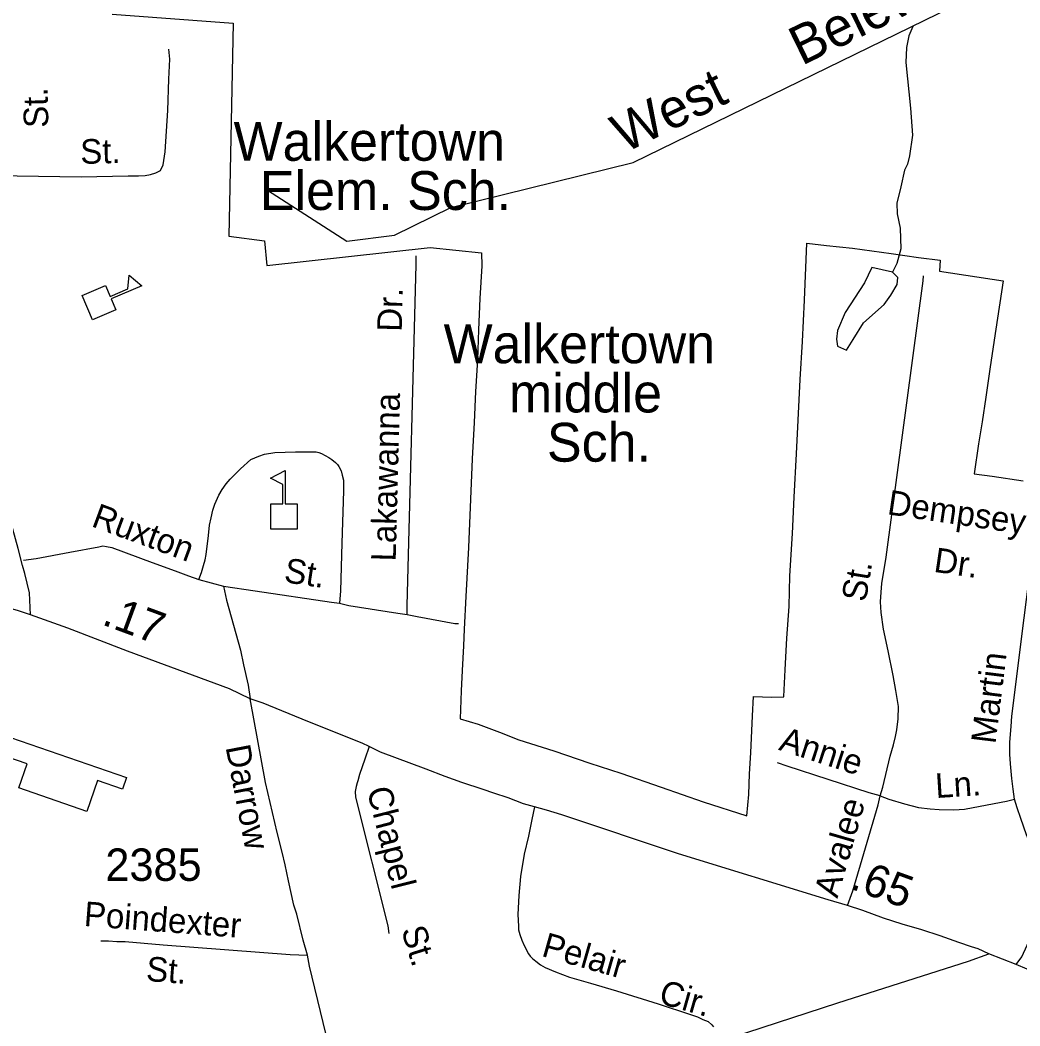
# Model space of a CAD drawing. Extents: x 1547597 to 1699558, y 810033 to 920809.
# Drawn here: x 1660184 to 1664043, y 880774 to 884657 of the extents above; entities that cross this region are included whole.
import ezdxf

# ---------------------------------------------------------------- set-up
doc = ezdxf.new("R2010")
doc.units = 0
for name, color, linetype in [('Exist Boundary Political City Limit New', 7, 'Continuous'), ('Exist Cultural Educational Facility Elementary CELL', 7, 'Continuous'), ('Exist Cultural Educational Facility High Label', 7, 'Continuous'), ('Exist Cultural Educational Facility Middle CELL', 7, 'Continuous'), ('Exist Cultural Shopping Center Building Footprint', 7, 'Continuous'), ('Exist Hydrographic Creek Single Shore', 7, 'Continuous'), ('Exist Hydrographic Misc Water Feature', 7, 'Continuous'), ('Exist Road Non-System Type 51', 7, 'Continuous'), ('Exist Road Non-System Type 51 Label', 7, 'Continuous'), ('Exist Road Primary NC Attributed', 7, 'Continuous'), ('Exist Road Primary NC Service Mileage Hundredths English Label', 7, 'Continuous'), ('Exist Road Secondary Type 51 Attributed', 7, 'Continuous'), ('Exist Road Secondary Type 51 Label', 7, 'Continuous'), ('Exist Road Secondary Type 51 Number Label', 7, 'Continuous'), ('Map Preparation Boundary City Limit Buffer Line', 7, 'Continuous'), ('Old_Level_32', 7, 'Continuous')]:
    doc.layers.add(name, color=color, linetype=linetype)

msp = doc.modelspace()

# ---------------------------------------------------------------- linework, layer by layer
at = {"layer": 'Exist Boundary Political City Limit New'}
msp.add_lwpolyline([(1660539.9, 884679.2), (1661006.6, 884644.5), (1660989.3, 883822.6), (1661127.6, 883805.3), (1661136.3, 883710.1), (1661767.2, 883779.3), (1661964.9, 883759), (1661966, 883708.4), (1661958.8, 883582.5), (1661953.5, 883461.4), (1661949.4, 883345.1), (1661942.3, 883222.8), (1661936.4, 883103.5), (1661929.6, 882962.6), (1661922.6, 882807.7), (1661914.6, 882621), (1661905.3, 882431.2), (1661898.1, 882305.3), (1661896, 882241.4), (1661891, 882146.3), (1661886.9, 882067.9), (1661882.4, 881959.5), (1661951.9, 881938.5), (1662035.1, 881907.7), (1662108.7, 881878.2), (1662244.8, 881836.2), (1662383.1, 881788.7), (1662503, 881749.9), (1662658.7, 881696.2), (1662820.4, 881639.6), (1662989.3, 881584.6), (1662989.3, 881584.6), (1662996.5, 881667.8), (1662999.4, 881746.7), (1663004.8, 881828.6), (1663011, 881970.8), (1663015.1, 882046.1), (1663084.3, 882042.6), (1663131.8, 882044), (1663131.9, 882045.8), (1663137.5, 882148.2), (1663144, 882270.5), (1663152.4, 882393.4), (1663155.8, 882510.9), (1663165.4, 882675.3), (1663172.2, 882815.1), (1663181.1, 882982), (1663187.2, 883112.1), (1663195.4, 883269.3), (1663204.7, 883416.3), (1663211.8, 883576), (1663220.9, 883795.9), (1663296.6, 883786.9), (1663396.9, 883776.5), (1663546.5, 883756), (1663652.2, 883740.8), (1663735.7, 883729.9), (1663732.7, 883687.7), (1663978.4, 883649.7), (1663951.1, 883463.1), (1663929.2, 883318), (1663911.9, 883200.6), (1663897.3, 883105.5), (1663884.1, 883021.2), (1663867.4, 882905.6), (1663937.1, 882896.1), (1664056, 882877.7)], dxfattribs=at)
at = {"layer": 'Exist Cultural Educational Facility Elementary CELL'}
msp.add_lwpolyline([(1660423.3, 883593.8), (1660513.4, 883632), (1660531.4, 883589.6), (1660600.5, 883618.8), (1660604.5, 883671.6), (1660653.5, 883630.8), (1660535.1, 883580.7), (1660553.1, 883538.3), (1660462.9, 883500.2)], close=True, dxfattribs=at)
at = {"layer": 'Exist Cultural Educational Facility Middle CELL'}
msp.add_lwpolyline([(1661151.7, 882691.7), (1661151.7, 882789.6), (1661197.7, 882789.6), (1661197.7, 882864.7), (1661150.7, 882888.9), (1661207.3, 882918.1), (1661207.3, 882789.6), (1661253.4, 882789.6), (1661253.4, 882691.7)], close=True, dxfattribs=at)
at = {"layer": 'Exist Cultural Shopping Center Building Footprint'}
msp.add_lwpolyline([(1659884.1, 881977.9), (1660594.4, 881733), (1660578.9, 881687.9), (1660482.8, 881721.1), (1660441.8, 881602.3), (1660179.3, 881692.8), (1660211.3, 881785.6), (1660086.6, 881828.6), (1660067.8, 881774), (1659998.9, 881797.7), (1659985.5, 881759), (1659827.4, 881813.5)], close=True, dxfattribs=at)
at = {"layer": 'Exist Hydrographic Creek Single Shore'}
msp.add_lwpolyline([(1661139.3, 884000.7), (1661445.3, 883804), (1661629.3, 883826.6), (1661847.3, 883933.7), (1662550.3, 884106.6), (1663782.4, 884708.4)], dxfattribs=at)
at = {"layer": 'Exist Hydrographic Misc Water Feature'}
for points in [[(1663630.5, 884631.8), (1663615.1, 884596.6), (1663606.4, 884550.8), (1663603.4, 884492.9), (1663620.6, 884316.5), (1663628.9, 884212.4), (1663617.6, 884132.6), (1663609.1, 884100.7), (1663598.7, 884076.9), (1663583.7, 884013.2), (1663568.6, 883949.5), (1663570, 883909.4), (1663581.1, 883853.2), (1663583.8, 883773.2), (1663568.9, 883717.5), (1663551.4, 883683.9)], [(1663551.4, 883683.9), (1663472.5, 883702.4), (1663443.5, 883642.6), (1663369, 883527.8), (1663338.8, 883458.9), (1663335.6, 883425.2), (1663339.8, 883397.8), (1663374.3, 883382.6), (1663399.5, 883423.3), (1663439.6, 883487.6), (1663519, 883558.5), (1663545.9, 883595.6), (1663569.2, 883636.3), (1663572.4, 883662.6), (1663551.4, 883683.9)]]:
    msp.add_lwpolyline(points, dxfattribs=at)
at = {"layer": 'Exist Road Non-System Type 51'}
msp.add_line((1660874.4, 882497.9), (1660969.5, 882471.3), dxfattribs=at)
for points in [[(1659703.6, 884052.5), (1659789.8, 884059.8), (1660089.7, 884056.9), (1660419.4, 884051.6), (1660601.3, 884055.9), (1660641.4, 884055.5), (1660667.4, 884057.2), (1660687.5, 884061.1), (1660707.4, 884066.9), (1660725.6, 884076.6), (1660735.7, 884098.6), (1660744.3, 884148.4), (1660753.8, 884308.3), (1660758.8, 884428.3), (1660761.6, 884506.1), (1660758, 884544.2)], [(1661678.1, 882362.2), (1661678.6, 882397.2), (1661713.2, 883712.7), (1661713.3, 883746.7)], [(1663504.1, 881661.9), (1663514.4, 881695.9), (1663543.3, 881815.6), (1663555.5, 881859.4), (1663563.2, 881891.4), (1663568.1, 881917.4), (1663573.4, 881959.7), (1663574.8, 882007.3), (1663565.2, 882069.3), (1663553.8, 882127.4), (1663534.5, 882221.6), (1663517.2, 882305.6), (1663508.5, 882370), (1663505.9, 882411.7), (1663508.3, 882449.1), (1663510.6, 882481.6), (1663527.5, 882583.6), (1663669.8, 883649.9), (1663672, 883669.8)], [(1660874.4, 882497.9), (1660884, 882524.1), (1660892.1, 882551.9), (1660898.4, 882573.8), (1660902.4, 882593.9), (1660911.1, 882667.8), (1660915.3, 882707.7), (1660921.7, 882735.6), (1660927.9, 882765.5), (1660935.9, 882787.6), (1660951.7, 882822.5), (1660964.5, 882845.2), (1660979.8, 882866.3), (1660994.8, 882885), (1661034.6, 882924.8), (1661075.3, 882960.2), (1661105.4, 882974), (1661127.4, 882981.8), (1661167.5, 882987.6), (1661247.5, 882990.7), (1661303.5, 882990.4), (1661327.5, 882990.1), (1661337.6, 882987.1), (1661347.4, 882983.9), (1661375.3, 882967.7), (1661387.1, 882960.1), (1661401.1, 882949.6), (1661408.7, 882941.4), (1661415, 882933.3), (1661422.9, 882917.3), (1661427.9, 882900.4), (1661432.5, 882881.3), (1661432.3, 882839.3), (1661426.6, 882637.3), (1661421.2, 882453.5), (1661416.9, 882406.6)], [(1664022.2, 881650), (1664018.1, 881687.5), (1664012.4, 881729.6), (1664006.9, 881785.6), (1664005.1, 881823.6), (1664005.2, 881869), (1664010, 881929.6), (1664012.2, 881969.6), (1664059.4, 882349), (1664114.9, 882784.3), (1664121.1, 882816.4)], [(1660197.4, 882572.3), (1660245.5, 882577.9), (1660375.7, 882602.5), (1660487.8, 882623.4), (1660503.8, 882627.3), (1660517.8, 882625.2), (1660537.7, 882621), (1660693.3, 882563.6), (1660782.8, 882530.5), (1660834.7, 882512.1), (1660874.4, 882497.9)], [(1660969.5, 882471.3), (1661091.3, 882454.2), (1661386.7, 882409.8), (1661416.9, 882406.6)], [(1660969.5, 882471.3), (1660981, 882417.2), (1661034.6, 882224.6), (1661045.8, 882168.4), (1661064.8, 882090.1), (1661072.2, 882036.2)], [(1661416.9, 882406.6), (1661452.7, 882397.2), (1661642.4, 882367.6), (1661678.1, 882362.2)], [(1661678.1, 882362.2), (1661716.2, 882355.1), (1661861.9, 882327.7), (1661875.9, 882327)], [(1661531.3, 881852.7), (1661514.9, 881804), (1661493.9, 881744.4), (1661487.6, 881720.5), (1661484.8, 881712), (1661481.3, 881698.5), (1661477.9, 881679.1), (1661478.7, 881656.7), (1661603.7, 881160.9), (1661607.2, 881130.8)], [(1663504.1, 881661.9), (1663462.1, 881674.4), (1663145, 881777.1), (1663107.3, 881789.2)], [(1663378.2, 881238.8), (1663399.2, 881295), (1663495.8, 881628.1), (1663504.1, 881661.9)], [(1663504.1, 881661.9), (1663537.9, 881649.6), (1663598.3, 881630.8), (1663651.7, 881616.7), (1663697.6, 881612.3), (1663731.6, 881610.1), (1663789, 881608.7), (1663829.5, 881611.3), (1663917.6, 881627.1), (1663991.8, 881641.8), (1664022.2, 881650)], [(1664029.7, 881010.9), (1664050.8, 881041.4), (1664091.6, 881131.1), (1664103.9, 881163), (1664116.1, 881204), (1664122.5, 881240.5), (1664124.8, 881274.9), (1664127.1, 881308.6), (1664125.3, 881348.7), (1664119.6, 881374.8), (1664113.6, 881403.4), (1664095.7, 881446.8), (1664068.6, 881511.1), (1664047.2, 881575.4), (1664033.5, 881615.5), (1664022.2, 881650)], [(1662169.7, 881619.8), (1662159.3, 881570.8), (1662146.4, 881506.8), (1662129.4, 881437.1), (1662116.2, 881351.3), (1662109.1, 881277.5), (1662105.6, 881203.7), (1662107.5, 881159.6), (1662108.4, 881145), (1662113.1, 881127.5), (1662120.8, 881105.3), (1662129.6, 881084.9), (1662146, 881053), (1662153, 881044), (1662161.8, 881034.8), (1662174.6, 881024), (1662193.3, 881010.4), (1662211.1, 881000), (1662251, 880983.4), (1662304.6, 880962.7), (1662386.4, 880939.4), (1662485.9, 880910), (1662647.1, 880859.7), (1662772.5, 880817.9), (1662798.4, 880809.6), (1662820.2, 880799.5), (1662840, 880790.9), (1662854.8, 880777.8), (1662861.2, 880770.7)], [(1660495.1, 881103), (1660525.1, 881102.4), (1660557, 881099.9), (1660589, 881099.5), (1660736.7, 881087.4), (1661226, 881050.3), (1661294, 881047.3)], [(1662953.4, 880735.4), (1662989.3, 880748.7), (1663340.8, 880863.6), (1663844.9, 881024.2), (1663923.8, 881052.6)]]:
    msp.add_lwpolyline(points, dxfattribs=at)
at = {"layer": 'Exist Road Primary NC Attributed'}
for points in [[(1660224.8, 882361), (1660178, 882375.9), (1659986.6, 882431.7), (1659882.4, 882458.5), (1659833.2, 882470.8), (1659786.5, 882483.1), (1659692.8, 882511.1), (1659570.5, 882536.2), (1659470.1, 882555.5), (1659219.5, 882600.8), (1659017, 882641.8), (1658854.4, 882672), (1658392.7, 882756.8), (1658082.4, 882816.8), (1658033.6, 882825.2), (1657833.1, 882864.8), (1657699.6, 882889.7), (1657389.7, 882952.4)], [(1661072.2, 882036.2), (1660992.5, 882074.8), (1660598, 882220.5), (1660368.9, 882308.9), (1660224.8, 882361)], [(1664072.2, 880993), (1664029.7, 881010.9), (1663923.8, 881052.6), (1663881.9, 881071.1), (1663856.1, 881079.4), (1663808.2, 881095.8), (1663735.2, 881121.5), (1663664.7, 881145.1), (1663589.1, 881167.5), (1663517.1, 881190.6), (1663437.5, 881219.4), (1663378.2, 881238.8), (1663303.8, 881260.5), (1662725.7, 881438.2), (1662275.3, 881588.4), (1662215.7, 881607.1), (1662169.7, 881619.8), (1662127.9, 881631.9), (1662068.1, 881654.5), (1662012.3, 881673), (1661972.1, 881686.5), (1661888.7, 881714.2), (1661824.9, 881736.9), (1661751.2, 881765.4), (1661575.9, 881831.2), (1661531.3, 881852.7), (1661504.3, 881865.9), (1661295.1, 881949.8), (1661121.8, 882019.5), (1661072.2, 882036.2)]]:
    msp.add_lwpolyline(points, dxfattribs=at)
at = {"layer": 'Exist Road Secondary Type 51 Attributed'}
for points in [[(1660224.8, 882361), (1660220.2, 882446.1), (1660202.5, 882520.9), (1660193.6, 882551.6), (1660176, 882617.6), (1660129.2, 882789.1), (1660116.5, 882832.3), (1660098.1, 882900.5), (1660055.3, 883059.2), (1659998.4, 883234), (1659973.1, 883303.1), (1659928.2, 883407.4), (1659905.7, 883458.3), (1659872.6, 883529.2), (1659838.7, 883597.3), (1659800.8, 883665.4), (1659760.9, 883741.7), (1659727.9, 883801.4), (1659704.1, 883870.9), (1659696.4, 883916.2), (1659693.4, 884101.4), (1659693.5, 884287.2)], [(1661686.9, 878467.1), (1661702, 878728.9), (1661741.5, 879045.4), (1661760.4, 879198.9), (1661735.2, 879332.2), (1661489.9, 880244.2), (1661487.2, 880310.2), (1661449, 880429.8), (1661441.4, 880454), (1661403.4, 880571.8), (1661395.8, 880612), (1661301.5, 881005.1), (1661294, 881047.3), (1661276.9, 881105.5), (1661252.4, 881205.8), (1661240.9, 881239.9), (1661220.2, 881334.2), (1661207, 881396.5), (1661195.8, 881444.5), (1661176.7, 881520.7), (1661131.6, 881713.4), (1661072.2, 882036.2)]]:
    msp.add_lwpolyline(points, dxfattribs=at)
at = {"layer": 'Map Preparation Boundary City Limit Buffer Line'}
msp.add_lwpolyline([(1660539.9, 884679.2), (1661006.6, 884644.5), (1660989.3, 883822.6), (1661127.6, 883805.3), (1661136.3, 883710.1), (1661767.2, 883779.3), (1661964.9, 883759), (1661966, 883708.4), (1661958.8, 883582.5), (1661953.5, 883461.4), (1661949.4, 883345.1), (1661942.3, 883222.8), (1661936.4, 883103.5), (1661929.6, 882962.6), (1661922.6, 882807.7), (1661914.6, 882621), (1661905.3, 882431.2), (1661898.1, 882305.3), (1661896, 882241.4), (1661891, 882146.3), (1661886.9, 882067.9), (1661882.4, 881959.5), (1661951.9, 881938.5), (1662035.1, 881907.7), (1662108.7, 881878.2), (1662244.8, 881836.2), (1662383.1, 881788.7), (1662503, 881749.9), (1662658.7, 881696.2), (1662820.4, 881639.6), (1662989.3, 881584.6), (1662989.3, 881584.6), (1662996.5, 881667.8), (1662999.4, 881746.7), (1663004.8, 881828.6), (1663011, 881970.8), (1663015.1, 882046.1), (1663084.3, 882042.6), (1663131.8, 882044), (1663131.9, 882045.8), (1663137.5, 882148.2), (1663144, 882270.5), (1663152.4, 882393.4), (1663155.8, 882510.9), (1663165.4, 882675.3), (1663172.2, 882815.1), (1663181.1, 882982), (1663187.2, 883112.1), (1663195.4, 883269.3), (1663204.7, 883416.3), (1663211.8, 883576), (1663220.9, 883795.9), (1663296.6, 883786.9), (1663396.9, 883776.5), (1663546.5, 883756), (1663652.2, 883740.8), (1663735.7, 883729.9), (1663732.7, 883687.7), (1663978.4, 883649.7), (1663951.1, 883463.1), (1663929.2, 883318), (1663911.9, 883200.6), (1663897.3, 883105.5), (1663884.1, 883021.2), (1663867.4, 882905.6), (1663937.1, 882896.1), (1664056, 882877.7)], dxfattribs=at)

# ---------------------------------------------------------------- texts
at = {"layer": 'Exist Cultural Educational Facility High Label'}
for s, p in [('Walkertown', (1661008, 884113.8)), ('Elem. Sch.', (1661109.6, 883923.8)), ('Walkertown', (1661818.9, 883332.2)), ('middle', (1662071.2, 883142.2)), ('Sch.', (1662217.9, 882952.2))]:
    msp.add_text(s, height=150, dxfattribs=at).set_placement(p)
at = {"layer": 'Exist Road Non-System Type 51 Label'}
for s, rotation, p in [('St.', 91.5151, (1660293.7, 884242.2)), ('St.', 1.3539, (1660417.5, 884101.5)), ('Dr.', 88.4952, (1661657.1, 883453.1)), ('Lakawanna', 88.4952, (1661633.8, 882566.4)), ('Dempsey', 351.6283, (1663528.6, 882749.4)), ('Ruxton', 339.7435, (1660455.2, 882703.9)), ('Dr.', 351.6283, (1663707.9, 882527.5)), ('St.', 351.4478, (1661199.9, 882487.6)), ('St.', 80.5957, (1663448.5, 882408.2)), ('Martin', 82.9186, (1663949.1, 881860.3)), ('Annie', 342.0528, (1663108.9, 881840.5)), ('Ln.', 3.6454, (1663719.6, 881653.6)), ('Chapel', 284.1486, (1661522.1, 881685.6)), ('Avalee', 73.8206, (1663339, 881264.2)), ('Poindexter', 355.6561, (1660428.3, 881160.2)), ('St.', 287.2936, (1661654.5, 881144.6)), ('Pelair', 344.1123, (1662193, 881044.8)), ('St.', 355.6561, (1660668.3, 880948)), ('Cir.', 344.1123, (1662645, 880862.7))]:
    msp.add_text(s, height=95, rotation=rotation, dxfattribs=at).set_placement(p)
at = {"layer": 'Exist Road Primary NC Service Mileage Hundredths English Label'}
for s, rotation, p in [('.17', 339.7273, (1660495.4, 882325)), ('.65', 340.1005, (1663383.9, 881305.3))]:
    msp.add_text(s, height=125, rotation=rotation, dxfattribs=at).set_placement(p)
at = {"layer": 'Exist Road Secondary Type 51 Label'}
msp.add_text('Darrow', height=95, rotation=280.8925, dxfattribs=at).set_placement((1660976.9, 881850.6))
at = {"layer": 'Exist Road Secondary Type 51 Number Label'}
msp.add_text('2385', height=125, dxfattribs=at).set_placement((1660513.1, 881334))
at = {"layer": 'Old_Level_32'}
for s, p in [('Belews', (1663201.2, 884479.3)), ('West', (1662515.7, 884141.4))]:
    msp.add_text(s, height=150, rotation=26.0343, dxfattribs=at).set_placement(p)

doc.saveas('drawing.dxf')
